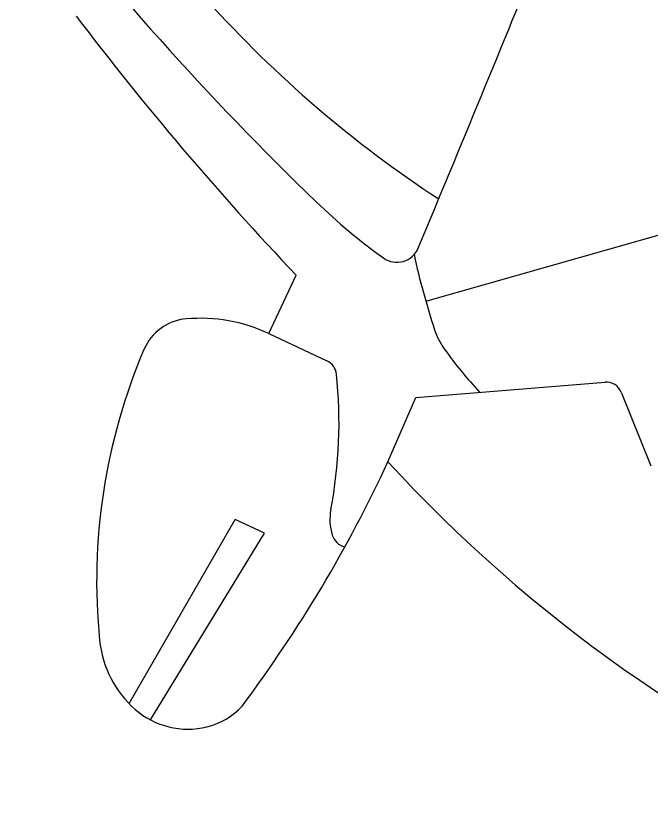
# Model space of a CAD drawing. Extents: x 14104283 to 14128447, y 8633203 to 8671666.
# Drawn here: x 14117458.08 to 14117462.76, y 8667319.18 to 8667325.11 of the extents above; entities that cross this region are included whole.
import ezdxf

# ---------------------------------------------------------------- set-up
doc = ezdxf.new("R2010")
doc.units = 0
doc.layers.add('Cell', color=7, linetype='Continuous')

msp = doc.modelspace()

# ---------------------------------------------------------------- linework, layer by layer
at = {"layer": 'Cell'}
for p, q in [((14117461.1042, 8667323.0097), (14117463.803, 8667323.7778)), ((14117459.9473, 8667322.7704), (14117460.1489, 8667323.2008)), ((14117459.9473, 8667322.7704), (14117460.3752, 8667322.57)), ((14117462.5444, 8667322.3385), (14117462.764, 8667321.7936)), ((14117458.9163, 8667320.042), (14117459.6996, 8667321.3978)), ((14117459.9143, 8667321.2971), (14117459.6996, 8667321.3978)), ((14117459.0748, 8667319.9206), (14117459.9143, 8667321.2971))]:
    msp.add_line(p, q, dxfattribs=at)
msp.add_lwpolyline([(14117460.8257, 8667321.8243), (14117461.0317, 8667322.2981), (14117462.4259, 8667322.4116)], dxfattribs=at)
for centre, radius, start, end in [((14117475.8271, 8667339.831), 22.3623, 217.49152, 226.01861), ((14117183.8213, 8667438.8785), 300.3168, 337.386131, 337.847883), ((14117465.9722, 8667331.0505), 8.7111, 221.95866, 236.77747), ((14117476.6132, 8667338.8152), 22.6911, 217.14962, 223.48236), ((14117463.3675, 8667326.9204), 4.42, 226.01861, 234.36324), ((14117460.8915, 8667323.4666), 0.1704, 234.36324, 337.38613), ((14117466.3043, 8667324.4984), 5.409, 192.23068, 198.32942), ((14117459.3708, 8667322.5054), 0.3746, 94.96846, 156.9639), ((14117459.4416, 8667321.691), 1.192, 64.89759, 94.96846), ((14117461.6744, 8667322.9645), 0.5317, 198.32942, 215.36347), ((14117463.0467, 8667320.9423), 4.369, 156.9639, 185.67948), ((14117463.7208, 8667324.4168), 3.0409, 215.36347, 223.16557), ((14117460.3227, 8667322.4579), 0.1237, 6.0839, 64.89759), ((14117457.0685, 8667322.1111), 3.3963, 349.1713, 6.0839), ((14117462.4355, 8667322.2945), 0.1175, 21.95636, 94.6526), ((14117451.5381, 8667326.1439), 10.243, 323.29772, 335.05738), ((14117468.7344, 8667329.0617), 10.7205, 222.46224, 247.24405), ((14117460.7901, 8667321.3992), 0.3928, 169.1713, 196.99819), ((14117460.5388, 8667321.3224), 0.13, 196.99819, 255.81073), ((14117459.4791, 8667320.5875), 0.7838, 185.67948, 228.76964), ((14117459.3498, 8667320.44), 0.5877, 228.76964, 283.89219), ((14117459.3642, 8667320.382), 0.528, 283.89219, 317.01692)]:
    msp.add_arc(centre, radius, start, end, dxfattribs=at)

doc.saveas('drawing.dxf')
